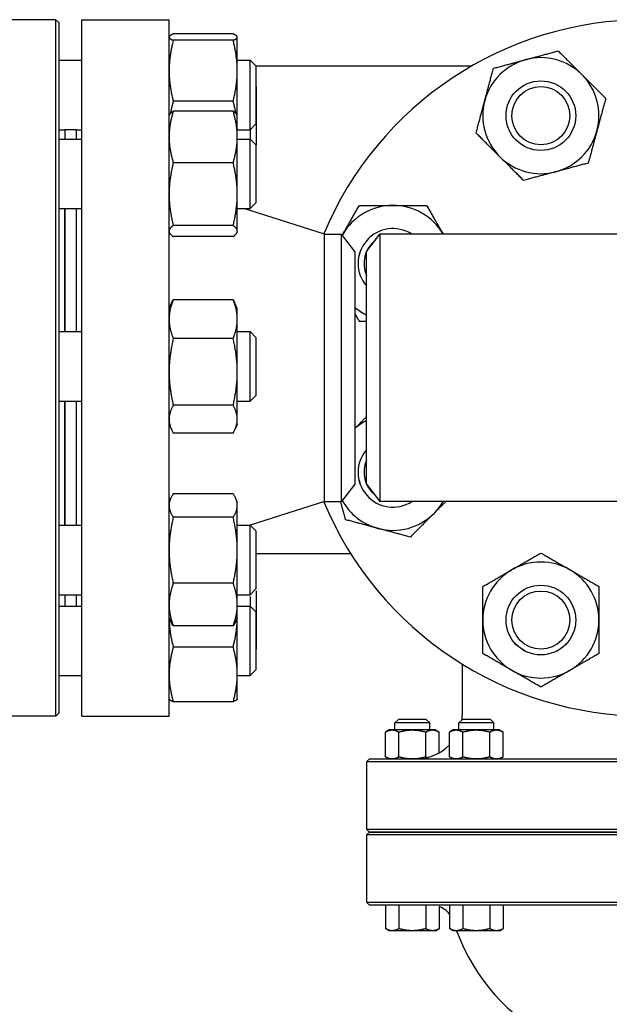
# Model space of a CAD drawing. Header units: inches. Extents: x 18 to 846, y -44 to 561.
# Tile 583 of 637: x 430 to 436, y 509 to 520. Entities that reach past the tile are written whole.
import ezdxf

# ---------------------------------------------------------------- set-up
doc = ezdxf.new("R2010")
doc.units = ezdxf.units.IN
doc.header["$LTSCALE"] = 24
doc.header["$MEASUREMENT"] = 0
doc.layers.add('Visible (ANSI)', color=7, linetype='Continuous', lineweight=30)

msp = doc.modelspace()

# ---------------------------------------------------------------- linework, layer by layer
at = {"layer": 'Visible (ANSI)'}
for p, q in [((430.08468, 519.83668), (429.17843, 519.83668)), ((430.08468, 512.33668), (430.08468, 519.83668)), ((430.11593, 519.80543), (430.08468, 519.83668)), ((430.11593, 519.80543), (430.11593, 512.36793)), ((430.36343, 512.33668), (430.36343, 519.83668)), ((430.36343, 519.83668), (431.30343, 519.83668)), ((431.30343, 512.33668), (431.30343, 519.83668)), ((431.30343, 519.65164), (431.30475, 519.65448)), ((431.99234, 519.68307), (431.34852, 519.68307)), ((432.03743, 519.65164), (432.03611, 519.65448)), ((432.03743, 519.64882), (432.03743, 519.65164)), ((432.03743, 519.28636), (432.03743, 519.64882)), ((431.99234, 519.61457), (431.34852, 519.61457)), ((430.11593, 519.40164), (430.36343, 519.40164)), ((432.03743, 519.40164), (432.17593, 519.40164)), ((432.17593, 518.65164), (432.17593, 519.40164)), ((432.23843, 519.33914), (432.17593, 519.40164)), ((432.23843, 519.33914), (432.23843, 518.71414)), ((434.5576, 519.33668), (432.23843, 519.33668)), ((432.03743, 518.80144), (432.03743, 519.28636)), ((432.24093, 519.11539), (432.23843, 519.11789)), ((432.24093, 519.11539), (432.24093, 518.49039)), ((431.99234, 518.95815), (431.34852, 518.95815)), ((431.30343, 518.80144), (431.30753, 518.81023)), ((431.99234, 518.85266), (431.34852, 518.85266)), ((432.03743, 518.80144), (432.03333, 518.81023)), ((432.03743, 518.57444), (432.03743, 518.80144)), ((432.23843, 518.71414), (432.17593, 518.65164)), ((430.11593, 518.65164), (430.18343, 518.65164)), ((430.18343, 518.65168), (430.18343, 518.55144)), ((430.30343, 518.65168), (430.18343, 518.65168)), ((430.30343, 518.65168), (430.30343, 518.55144)), ((430.30343, 518.65164), (430.36343, 518.65164)), ((432.03743, 518.65164), (432.17593, 518.65164)), ((432.17843, 518.54894), (432.17843, 518.65414)), ((430.11593, 518.55144), (430.36343, 518.55144)), ((432.03743, 517.95811), (432.03743, 518.57444)), ((432.03743, 518.55144), (432.17593, 518.55144)), ((432.17593, 517.80144), (432.17593, 518.55144)), ((432.23843, 518.48894), (432.17593, 518.55144)), ((432.24093, 518.49039), (432.23843, 518.48789)), ((432.23843, 518.48894), (432.23843, 517.86394)), ((431.99234, 518.29622), (431.34852, 518.29622)), ((432.03743, 517.56011), (432.03743, 517.95811)), ((432.23843, 517.86394), (432.17593, 517.80144)), ((430.11593, 517.80144), (430.36343, 517.80144)), ((430.17843, 517.80144), (430.17843, 516.47708)), ((430.18343, 517.80144), (430.18343, 516.47708)), ((430.30343, 517.80144), (430.30343, 516.47708)), ((432.03743, 517.80144), (432.17593, 517.80144)), ((432.97676, 517.52668), (432.10929, 517.80144)), ((431.30343, 517.55144), (431.30753, 517.54265)), ((431.99234, 517.62), (431.34852, 517.62)), ((432.03743, 517.55144), (432.03333, 517.54265)), ((432.03743, 517.55144), (432.03743, 517.56011)), ((432.97676, 514.64668), (432.97676, 517.52668)), ((432.97676, 517.52668), (433.15956, 517.52668)), ((433.15956, 514.64668), (433.15956, 517.52668)), ((433.30343, 517.33918), (433.15956, 517.52668)), ((433.42843, 517.33918), (433.5723, 517.52668)), ((433.5723, 517.52668), (433.5723, 514.64668)), ((439.28456, 517.52668), (433.5723, 517.52668)), ((431.99234, 517.50022), (431.34852, 517.50022)), ((433.30343, 517.33918), (433.30343, 514.83418)), ((433.42843, 514.83418), (433.42843, 517.33918)), ((431.30343, 516.72708), (431.3324, 516.78922)), ((431.99234, 516.82051), (431.34852, 516.82051)), ((432.03743, 516.72708), (432.00845, 516.78922)), ((432.03743, 516.61125), (432.03743, 516.72708)), ((432.03743, 516.04277), (432.03743, 516.61125)), ((430.11593, 516.47708), (430.36343, 516.47708)), ((432.03743, 516.47708), (432.17593, 516.47708)), ((432.17593, 515.72708), (432.17593, 516.47708)), ((432.23843, 516.41458), (432.17593, 516.47708)), ((431.99234, 516.40198), (431.34852, 516.40198)), ((432.23843, 516.41458), (432.23843, 515.78958)), ((432.03743, 515.5336), (432.03743, 516.04277)), ((430.11593, 515.72708), (430.36343, 515.72708)), ((430.17843, 515.72708), (430.17843, 514.39371)), ((430.18343, 515.72708), (430.18343, 514.39371)), ((430.30343, 515.72708), (430.30343, 514.39371)), ((432.03743, 515.72708), (432.17593, 515.72708)), ((432.23843, 515.78958), (432.17593, 515.72708)), ((431.99234, 515.68355), (431.34852, 515.68355)), ((432.03743, 515.47708), (432.03743, 515.5336)), ((431.30343, 515.47708), (431.3324, 515.41495)), ((432.03743, 515.47708), (432.00845, 515.41495)), ((431.99234, 515.38365), (431.34852, 515.38365)), ((433.30343, 514.83418), (433.15956, 514.64668)), ((433.42843, 514.83418), (433.5723, 514.64668)), ((431.30343, 514.64371), (431.32302, 514.68573)), ((431.99234, 514.73039), (431.34852, 514.73039)), ((432.03743, 514.64371), (432.01783, 514.68573)), ((432.03743, 514.60433), (432.03743, 514.64371)), ((432.03743, 514.12244), (432.03743, 514.60433)), ((432.97676, 514.64668), (432.17644, 514.39319)), ((432.97676, 514.64668), (433.15956, 514.64668)), ((439.28456, 514.64668), (433.5723, 514.64668)), ((431.99234, 514.47828), (431.34852, 514.47828)), ((430.11593, 514.39371), (430.36343, 514.39371)), ((432.03743, 514.39371), (432.17593, 514.39371)), ((432.17593, 513.64371), (432.17593, 514.39371)), ((432.23843, 514.33121), (432.17593, 514.39371)), ((432.23843, 514.33121), (432.23843, 513.70621)), ((432.03743, 513.53682), (432.03743, 514.12244)), ((432.23843, 514.08668), (433.25628, 514.08668)), ((431.99234, 513.7666), (431.34852, 513.7666)), ((432.23843, 513.70621), (432.17593, 513.64371)), ((430.11593, 513.64371), (430.36343, 513.64371)), ((430.18343, 513.64371), (430.18343, 513.52172)), ((430.30343, 513.64371), (430.30343, 513.52172)), ((432.03743, 513.64371), (432.17593, 513.64371)), ((432.17843, 513.51922), (432.17843, 513.62443)), ((432.24093, 513.68298), (432.23843, 513.68548)), ((432.24093, 513.68298), (432.24093, 513.05798)), ((430.11593, 513.52172), (430.36343, 513.52172)), ((432.03743, 513.39371), (432.03743, 513.53682)), ((432.03743, 513.52172), (432.17593, 513.52172)), ((432.17593, 512.77172), (432.17593, 513.52172)), ((432.23843, 513.45922), (432.17593, 513.52172)), ((431.30343, 513.39371), (431.32302, 513.35169)), ((432.03743, 513.39371), (432.01783, 513.35169)), ((432.03743, 512.78426), (432.03743, 513.39371)), ((432.23843, 513.45922), (432.23843, 512.83422)), ((431.99234, 513.30703), (431.34852, 513.30703)), ((431.99234, 513.07823), (431.34852, 513.07823)), ((432.24093, 513.05798), (432.23843, 513.05548)), ((434.45992, 512.37408), (434.45992, 512.8949)), ((430.11593, 512.77172), (430.36343, 512.77172)), ((432.03743, 512.52172), (432.03743, 512.78426)), ((432.03743, 512.77172), (432.17593, 512.77172)), ((432.23843, 512.83422), (432.17593, 512.77172)), ((431.30343, 512.52172), (431.30475, 512.51889)), ((431.99234, 512.4903), (431.34852, 512.4903)), ((432.03743, 512.52172), (432.03611, 512.51889)), ((430.08468, 512.33668), (429.17843, 512.33668)), ((430.11593, 512.36793), (430.08468, 512.33668)), ((430.36343, 512.33668), (431.30343, 512.33668)), ((433.7703, 512.29928), (433.73305, 512.26203)), ((434.10805, 512.26203), (433.73305, 512.26203)), ((433.73305, 512.18658), (433.73305, 512.26203)), ((434.0708, 512.29928), (433.7703, 512.29928)), ((434.0708, 512.29928), (434.10805, 512.26203)), ((434.10805, 512.18658), (434.10805, 512.26203)), ((434.45928, 512.29928), (434.42203, 512.26203)), ((434.79703, 512.26203), (434.42203, 512.26203)), ((434.42203, 512.18658), (434.42203, 512.26203)), ((434.75978, 512.29928), (434.45928, 512.29928)), ((434.75978, 512.29928), (434.79703, 512.26203)), ((434.79703, 512.18658), (434.79703, 512.26203)), ((433.67055, 512.18658), (433.63188, 512.16426)), ((433.63188, 511.89641), (433.63188, 512.16426)), ((433.70405, 512.18658), (433.67055, 512.18658)), ((433.92055, 512.18658), (433.70405, 512.18658)), ((433.77622, 511.89641), (433.77622, 512.16426)), ((434.13706, 512.18658), (433.92055, 512.18658)), ((434.06489, 511.89641), (434.06489, 512.16426)), ((434.17055, 512.18658), (434.13706, 512.18658)), ((434.17055, 512.18658), (434.20923, 512.16426)), ((434.20923, 511.94067), (434.20923, 512.16426)), ((434.35953, 512.18658), (434.32086, 512.16426)), ((434.32086, 511.89641), (434.32086, 512.16426)), ((434.39302, 512.18658), (434.35953, 512.18658)), ((434.60953, 512.18658), (434.39302, 512.18658)), ((434.46519, 511.89641), (434.46519, 512.16426)), ((434.82604, 512.18658), (434.60953, 512.18658)), ((434.75387, 511.89641), (434.75387, 512.16426)), ((434.85953, 512.18658), (434.82604, 512.18658)), ((434.85953, 512.18658), (434.89821, 512.16426)), ((434.89821, 511.89641), (434.89821, 512.16426)), ((433.45968, 511.87408), (433.42843, 511.84283)), ((433.48622, 511.84283), (433.42843, 511.84283)), ((433.42843, 511.84283), (433.42843, 511.11793)), ((433.45968, 511.87408), (433.51731, 511.87408)), ((435.05092, 511.84283), (433.48622, 511.84283)), ((433.51731, 511.87408), (435.05378, 511.87408)), ((433.67055, 511.87408), (433.63188, 511.89641)), ((434.35953, 511.87408), (434.32086, 511.89641)), ((434.85953, 511.87408), (434.89821, 511.89641)), ((437.80594, 511.84283), (435.05092, 511.84283)), ((435.05378, 511.87408), (437.80308, 511.87408)), ((433.42843, 511.11793), (433.48622, 511.11793)), ((433.45968, 511.08668), (433.42843, 511.11793)), ((433.45968, 511.08668), (433.42843, 511.05543)), ((433.48622, 511.05543), (433.42843, 511.05543)), ((433.42843, 511.05543), (433.42843, 510.33053)), ((433.51731, 511.08668), (433.45968, 511.08668)), ((433.45968, 511.08668), (433.51731, 511.08668)), ((433.48622, 511.11793), (435.05092, 511.11793)), ((435.05092, 511.05543), (433.48622, 511.05543)), ((435.05378, 511.08668), (433.51731, 511.08668)), ((433.51731, 511.08668), (435.05378, 511.08668)), ((435.05092, 511.11793), (437.80594, 511.11793)), ((437.80594, 511.05543), (435.05092, 511.05543)), ((437.80308, 511.08668), (435.05378, 511.08668)), ((435.05378, 511.08668), (437.80308, 511.08668)), ((433.42843, 510.33053), (433.48622, 510.33053)), ((433.45968, 510.29928), (433.42843, 510.33053)), ((433.48622, 510.33053), (435.05092, 510.33053)), ((435.05092, 510.33053), (437.80594, 510.33053)), ((433.51731, 510.29928), (433.45968, 510.29928)), ((435.05378, 510.29928), (433.51731, 510.29928)), ((433.63188, 510.29928), (433.63188, 510.04661)), ((433.77622, 510.29928), (433.77622, 510.04661)), ((434.06489, 510.29928), (434.06489, 510.04661)), ((434.20923, 510.28418), (434.20923, 510.04661)), ((434.32086, 510.29928), (434.32086, 510.04661)), ((434.46519, 510.29928), (434.46519, 510.04661)), ((434.75387, 510.29928), (434.75387, 510.04661)), ((434.89821, 510.29928), (434.89821, 510.04661)), ((437.80308, 510.29928), (435.05378, 510.29928)), ((433.67055, 510.02428), (433.63188, 510.04661)), ((433.70405, 510.02428), (433.67055, 510.02428)), ((433.92055, 510.02428), (433.70405, 510.02428)), ((434.13706, 510.02428), (433.92055, 510.02428)), ((434.17055, 510.02428), (434.13706, 510.02428)), ((434.17055, 510.02428), (434.20923, 510.04661)), ((434.35953, 510.02428), (434.32086, 510.04661)), ((434.39302, 510.02428), (434.35953, 510.02428)), ((434.60953, 510.02428), (434.39302, 510.02428)), ((434.82604, 510.02428), (434.60953, 510.02428)), ((434.85953, 510.02428), (434.82604, 510.02428)), ((434.85953, 510.02428), (434.89821, 510.04661))]:
    msp.add_line(p, q, dxfattribs=at)
for centre, radius in [((435.30334, 518.80289), 0.37513), ((435.30334, 518.80289), 0.375), ((435.30334, 518.80289), 0.3125), ((435.30334, 513.37048), 0.37513), ((435.30334, 513.37048), 0.375), ((435.30334, 513.37048), 0.3125)]:
    msp.add_circle(centre, radius, dxfattribs=at)
for centre, radius, start, end in [((436.42843, 516.08668), 3.75, 22.631841, 157.368159), ((435.30334, 518.80289), 0.625, 105, 165), ((435.30334, 518.80289), 0.625, 45, 105), ((435.30334, 518.80289), 0.625, 345, 45), ((435.30334, 518.80289), 0.625, 165, 225), ((435.30334, 518.80289), 0.625, 285, 345), ((435.30334, 518.80289), 0.625, 225, 285), ((433.71222, 517.21177), 0.625, 90, 150), ((433.71222, 517.21177), 0.625, 30.255516, 90), ((433.71222, 517.21177), 0.625, 150, 150.75405), ((433.71222, 517.21177), 0.37513, 57.085092, 220.840842), ((433.71222, 517.21177), 0.375, 57.114984, 220.818462), ((433.71222, 517.21177), 0.3125, 128.121797, 204.750248), ((433.71222, 517.21177), 0.625, 229.150779, 242.994844), ((433.71222, 514.96159), 0.625, 117.005156, 130.849221), ((433.71222, 514.96159), 0.37513, 139.159158, 302.914908), ((433.71222, 514.96159), 0.375, 139.181538, 302.885016), ((433.71222, 514.96159), 0.3125, 155.249752, 231.878203), ((436.42843, 516.08668), 3.75, 202.631841, 337.368159), ((433.71222, 514.96159), 0.625, 209.24595, 255), ((433.71222, 514.96159), 0.625, 315, 329.744484), ((433.71222, 514.96159), 0.625, 255, 315), ((435.30334, 513.37048), 0.625, 60, 120), ((435.30334, 513.37048), 0.625, 120, 180), ((435.30334, 513.37048), 0.625, 0, 60), ((435.30334, 513.37048), 0.625, 180, 240), ((435.30334, 513.37048), 0.625, 300, 0), ((435.30334, 513.37048), 0.625, 240, 300), ((433.95992, 512.37408), 0.5, 350.709763, 0), ((433.95992, 512.37408), 0.5, 270, 316.208453), ((434.12365, 510.04928), 0.25, 37.923408, 69.98119), ((436.42843, 510.77172), 2.16535, 200.192895, 242.680684)]:
    msp.add_arc(centre, radius, start, end, dxfattribs=at)
for points, weights in [([(431.34852, 519.68307), (431.30343, 519.66472), (431.30343, 519.64882)], [1, 1.0379548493, 1]), ([(431.30343, 519.64882), (431.30343, 519.63293), (431.34852, 519.61457)], [1, 1.0379548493, 1]), ([(432.03743, 519.64882), (432.03743, 519.66472), (431.99234, 519.68307)], [1, 1.0379548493, 1]), ([(431.99234, 519.61457), (432.03743, 519.63293), (432.03743, 519.64882)], [1, 1.0379548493, 1]), ([(431.34852, 519.61457), (431.30343, 519.43868), (431.30343, 519.28636)], [1, 1.0379548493, 1]), ([(432.03743, 519.28636), (432.03743, 519.43868), (431.99234, 519.61457)], [1, 1.0379548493, 1]), ([(435.14158, 519.40659), (435.30334, 519.44994), (435.49013, 519.49999)], [1, 1.0379548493, 1]), ([(435.49013, 519.49999), (435.62686, 519.36325), (435.74528, 519.24483)], [1, 1.0379548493, 1]), ([(434.79303, 519.3132), (434.97982, 519.36325), (435.14158, 519.40659)], [1, 1.0379548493, 1]), ([(431.30343, 519.28636), (431.30343, 519.13404), (431.34852, 518.95815)], [1, 1.0379548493, 1]), ([(431.99234, 518.95815), (432.03743, 519.13404), (432.03743, 519.28636)], [1, 1.0379548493, 1]), ([(434.69964, 518.96465), (434.74298, 519.12641), (434.79303, 519.3132)], [1, 1.0379548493, 1]), ([(435.74528, 519.24483), (435.8637, 519.12641), (436.00044, 518.98968)], [1, 1.0379548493, 1]), ([(431.34852, 518.95815), (431.32865, 518.88873), (431.31774, 518.82567)], [1, 1.01637573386, 1.01862074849]), ([(432.02312, 518.82567), (432.01221, 518.88873), (431.99234, 518.95815)], [1.01862074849, 1.01637573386, 1]), ([(434.60624, 518.6161), (434.65629, 518.80289), (434.69964, 518.96465)], [1, 1.0379548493, 1]), ([(436.00044, 518.98968), (435.95039, 518.80289), (435.90704, 518.64113)], [1, 1.0379548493, 1]), ([(431.34852, 518.85266), (431.30343, 518.70356), (431.30343, 518.57444)], [1, 1.0379548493, 1]), ([(431.30753, 518.81023), (431.31678, 518.83007), (431.34852, 518.85266)], [1.01605944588, 1.02641891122, 1]), ([(432.03743, 518.57444), (432.03743, 518.70356), (431.99234, 518.85266)], [1, 1.0379548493, 1]), ([(431.99234, 518.85266), (432.02408, 518.83007), (432.03333, 518.81023)], [1, 1.02641891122, 1.01605944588]), ([(434.8614, 518.36095), (434.74298, 518.47936), (434.60624, 518.6161)], [1, 1.0379548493, 1]), ([(435.90704, 518.64113), (435.8637, 518.47936), (435.81365, 518.29258)], [1, 1.0379548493, 1]), ([(431.30343, 518.57444), (431.30343, 518.44532), (431.34852, 518.29622)], [1, 1.0379548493, 1]), ([(431.99234, 518.29622), (432.03743, 518.44532), (432.03743, 518.57444)], [1, 1.0379548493, 1]), ([(431.34852, 518.29622), (431.30343, 518.11503), (431.30343, 517.95811)], [1, 1.0379548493, 1]), ([(432.03743, 517.95811), (432.03743, 518.11503), (431.99234, 518.29622)], [1, 1.0379548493, 1]), ([(435.11655, 518.10579), (434.97982, 518.24253), (434.8614, 518.36095)], [1, 1.0379548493, 1]), ([(435.81365, 518.29258), (435.62686, 518.24253), (435.4651, 518.19918)], [1, 1.0379548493, 1]), ([(435.4651, 518.19918), (435.30334, 518.15584), (435.11655, 518.10579)], [1, 1.0379548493, 1]), ([(431.30343, 517.95811), (431.30343, 517.80119), (431.34852, 517.62)], [1, 1.0379548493, 1]), ([(431.99234, 517.62), (432.03743, 517.80119), (432.03743, 517.95811)], [1, 1.0379548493, 1]), ([(433.17096, 517.52427), (433.25469, 517.6693), (433.35138, 517.83677)], [1, 1.0379548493, 1]), ([(433.35138, 517.83677), (433.54475, 517.83677), (433.71222, 517.83677)], [1, 1.0379548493, 1]), ([(433.71222, 517.83677), (433.87969, 517.83677), (434.07307, 517.83677)], [1, 1.0379548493, 1]), ([(434.07307, 517.83677), (434.16901, 517.6706), (434.2521, 517.52668)], [1, 1.03765085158, 1.00060312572]), ([(431.34852, 517.62), (431.30343, 517.5879), (431.30343, 517.56011)], [1, 1.0379548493, 1]), ([(431.30343, 517.56011), (431.30343, 517.53231), (431.34852, 517.50022)], [1, 1.0379548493, 1]), ([(432.03743, 517.56011), (432.03743, 517.5879), (431.99234, 517.62)], [1, 1.0379548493, 1]), ([(431.99234, 517.50022), (432.03743, 517.53231), (432.03743, 517.56011)], [1, 1.0379548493, 1]), ([(433.16686, 517.51717), (433.16891, 517.52072), (433.17096, 517.52427)], [1.00175027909, 1.00089630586, 1]), ([(431.34852, 516.82051), (431.30343, 516.70837), (431.30343, 516.61125)], [1, 1.0379548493, 1]), ([(431.3324, 516.78922), (431.33952, 516.80448), (431.34852, 516.82051)], [1.01185114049, 1.00734821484, 1]), ([(432.03743, 516.61125), (432.03743, 516.70837), (431.99234, 516.82051)], [1, 1.0379548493, 1]), ([(431.99234, 516.82051), (432.00134, 516.80448), (432.00845, 516.78922)], [1, 1.00734821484, 1.01185114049]), ([(431.30343, 516.61125), (431.30343, 516.51413), (431.34852, 516.40198)], [1, 1.0379548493, 1]), ([(431.99234, 516.40198), (432.03743, 516.51413), (432.03743, 516.61125)], [1, 1.0379548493, 1]), ([(433.35138, 516.58677), (433.32667, 516.62957), (433.30343, 516.66982)], [1, 1.00943286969, 1.01417706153]), ([(433.42843, 516.58677), (433.39087, 516.58677), (433.35138, 516.58677)], [1.01206453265, 1.00752365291, 1]), ([(431.34852, 516.40198), (431.30343, 516.20948), (431.30343, 516.04277)], [1, 1.0379548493, 1]), ([(432.03743, 516.04277), (432.03743, 516.20948), (431.99234, 516.40198)], [1, 1.0379548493, 1]), ([(431.30343, 516.04277), (431.30343, 515.87605), (431.34852, 515.68355)], [1, 1.0379548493, 1]), ([(431.99234, 515.68355), (432.03743, 515.87605), (432.03743, 516.04277)], [1, 1.0379548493, 1]), ([(431.34852, 515.68355), (431.30343, 515.60319), (431.30343, 515.5336)], [1, 1.0379548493, 1]), ([(432.03743, 515.5336), (432.03743, 515.60319), (431.99234, 515.68355)], [1, 1.0379548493, 1]), ([(431.30343, 515.5336), (431.30343, 515.46401), (431.34852, 515.38365)], [1, 1.0379548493, 1]), ([(431.99234, 515.38365), (432.03743, 515.46401), (432.03743, 515.5336)], [1, 1.0379548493, 1]), ([(433.30343, 515.43668), (433.36413, 515.49739), (433.42843, 515.56168)], [1.00888345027, 1.0228277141, 1.01750875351]), ([(431.34852, 514.73039), (431.30343, 514.66283), (431.30343, 514.60433)], [1, 1.0379548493, 1]), ([(432.03743, 514.60433), (432.03743, 514.66283), (431.99234, 514.73039)], [1, 1.0379548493, 1]), ([(431.30343, 514.60433), (431.30343, 514.54583), (431.34852, 514.47828)], [1, 1.0379548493, 1]), ([(431.99234, 514.47828), (432.03743, 514.54583), (432.03743, 514.60433)], [1, 1.0379548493, 1]), ([(433.20191, 514.45128), (433.17426, 514.55448), (433.14956, 514.64668)], [1, 1.02061936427, 1.01883536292]), ([(434.2812, 514.64668), (434.21642, 514.58191), (434.15416, 514.51965)], [1.01895693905, 1.01960093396, 1]), ([(431.34852, 514.47828), (431.30343, 514.28759), (431.30343, 514.12244)], [1, 1.0379548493, 1]), ([(432.03743, 514.12244), (432.03743, 514.28759), (431.99234, 514.47828)], [1, 1.0379548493, 1]), ([(433.55046, 514.35789), (433.3887, 514.40123), (433.20191, 514.45128)], [1, 1.0379548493, 1]), ([(434.15416, 514.51965), (434.03575, 514.40123), (433.89901, 514.2645)], [1, 1.0379548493, 1]), ([(433.89901, 514.2645), (433.71222, 514.31455), (433.55046, 514.35789)], [1, 1.0379548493, 1]), ([(431.30343, 514.12244), (431.30343, 513.9573), (431.34852, 513.7666)], [1, 1.0379548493, 1]), ([(431.99234, 513.7666), (432.03743, 513.9573), (432.03743, 514.12244)], [1, 1.0379548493, 1]), ([(434.99084, 513.91174), (435.13587, 513.99548), (435.30334, 514.09216)], [1, 1.0379548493, 1]), ([(435.30334, 514.09216), (435.47081, 513.99548), (435.61584, 513.91174)], [1, 1.0379548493, 1]), ([(434.67834, 513.73132), (434.84581, 513.82801), (434.99084, 513.91174)], [1, 1.0379548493, 1]), ([(435.61584, 513.91174), (435.76087, 513.82801), (435.92834, 513.73132)], [1, 1.0379548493, 1]), ([(431.34852, 513.7666), (431.30343, 513.64346), (431.30343, 513.53682)], [1, 1.0379548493, 1]), ([(432.03743, 513.53682), (432.03743, 513.64346), (431.99234, 513.7666)], [1, 1.0379548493, 1]), ([(434.67834, 513.37048), (434.67834, 513.53795), (434.67834, 513.73132)], [1, 1.0379548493, 1]), ([(435.92834, 513.73132), (435.92834, 513.53795), (435.92834, 513.37048)], [1, 1.0379548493, 1]), ([(431.30343, 513.53682), (431.30343, 513.43017), (431.34852, 513.30703)], [1, 1.0379548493, 1]), ([(431.99234, 513.30703), (432.03743, 513.43017), (432.03743, 513.53682)], [1, 1.0379548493, 1]), ([(431.3035, 513.39355), (431.30521, 513.24719), (431.34852, 513.07823)], [1.00297312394, 1.03640500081, 1]), ([(431.99234, 513.07823), (432.03565, 513.24719), (432.03735, 513.39355)], [1, 1.03640500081, 1.00297312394]), ([(431.34852, 513.30703), (431.33303, 513.33024), (431.32302, 513.35169)], [1, 1.01272235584, 1.01691571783]), ([(432.01783, 513.35169), (432.00783, 513.33024), (431.99234, 513.30703)], [1.01691571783, 1.01272235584, 1]), ([(434.67834, 513.00963), (434.67834, 513.20301), (434.67834, 513.37048)], [1, 1.0379548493, 1]), ([(435.92834, 513.37048), (435.92834, 513.20301), (435.92834, 513.00963)], [1, 1.0379548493, 1]), ([(431.34852, 513.07823), (431.30343, 512.92069), (431.30343, 512.78426)], [1, 1.0379548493, 1]), ([(432.03743, 512.78426), (432.03743, 512.92069), (431.99234, 513.07823)], [1, 1.0379548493, 1]), ([(434.99084, 512.82921), (434.84581, 512.91295), (434.67834, 513.00963)], [1, 1.0379548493, 1]), ([(435.92834, 513.00963), (435.76087, 512.91295), (435.61584, 512.82921)], [1, 1.0379548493, 1]), ([(431.30343, 512.78426), (431.30343, 512.64783), (431.34852, 512.4903)], [1, 1.0379548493, 1]), ([(431.99234, 512.4903), (432.03743, 512.64783), (432.03743, 512.78426)], [1, 1.0379548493, 1]), ([(435.30334, 512.64879), (435.13587, 512.74548), (434.99084, 512.82921)], [1, 1.0379548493, 1]), ([(435.61584, 512.82921), (435.47081, 512.74548), (435.30334, 512.64879)], [1, 1.0379548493, 1]), ([(431.34852, 512.4903), (431.31095, 512.50559), (431.30475, 512.51889)], [1, 1.03142165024, 1.01081726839]), ([(432.03611, 512.51889), (432.0299, 512.50559), (431.99234, 512.4903)], [1.01081726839, 1.03142165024, 1]), ([(433.63188, 512.16426), (433.67055, 512.18658), (433.70405, 512.18658)], [1.01001874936, 1.04314139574, 1]), ([(433.70405, 512.18658), (433.73754, 512.18658), (433.77622, 512.16426)], [1, 1.04314139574, 1.01001874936]), ([(433.77622, 512.16426), (433.85357, 512.18658), (433.92055, 512.18658)], [1.01001874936, 1.04314139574, 1]), ([(433.92055, 512.18658), (433.98754, 512.18658), (434.06489, 512.16426)], [1, 1.04314139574, 1.01001874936]), ([(434.06489, 512.16426), (434.10357, 512.18658), (434.13706, 512.18658)], [1.01001874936, 1.04314139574, 1]), ([(434.13706, 512.18658), (434.17055, 512.18658), (434.20923, 512.16426)], [1, 1.04314139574, 1.01001874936]), ([(434.32086, 512.16426), (434.35953, 512.18658), (434.39302, 512.18658)], [1.01001874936, 1.04314139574, 1]), ([(434.39302, 512.18658), (434.42652, 512.18658), (434.46519, 512.16426)], [1, 1.04314139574, 1.01001874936]), ([(434.46519, 512.16426), (434.54254, 512.18658), (434.60953, 512.18658)], [1.01001874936, 1.04314139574, 1]), ([(434.60953, 512.18658), (434.67652, 512.18658), (434.75387, 512.16426)], [1, 1.04314139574, 1.01001874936]), ([(434.75387, 512.16426), (434.79254, 512.18658), (434.82604, 512.18658)], [1.01001874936, 1.04314139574, 1]), ([(434.82604, 512.18658), (434.85953, 512.18658), (434.89821, 512.16426)], [1, 1.04314139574, 1.01001874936]), ([(433.70405, 511.87408), (433.67055, 511.87408), (433.63188, 511.89641)], [1, 1.04314139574, 1.01001874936]), ([(433.77622, 511.89641), (433.73754, 511.87408), (433.70405, 511.87408)], [1.01001874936, 1.04314139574, 1]), ([(433.92055, 511.87408), (433.85357, 511.87408), (433.77622, 511.89641)], [1, 1.04314139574, 1.01001874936]), ([(434.06489, 511.89641), (433.98754, 511.87408), (433.92055, 511.87408)], [1.01001874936, 1.04314139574, 1]), ([(434.07958, 511.88861), (434.07241, 511.89207), (434.06489, 511.89641)], [1.01983175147, 1.01629387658, 1.01001874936]), ([(434.39302, 511.87408), (434.35953, 511.87408), (434.32086, 511.89641)], [1, 1.04314139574, 1.01001874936]), ([(434.46519, 511.89641), (434.42652, 511.87408), (434.39302, 511.87408)], [1.01001874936, 1.04314139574, 1]), ([(434.60953, 511.87408), (434.54254, 511.87408), (434.46519, 511.89641)], [1, 1.04314139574, 1.01001874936]), ([(434.75387, 511.89641), (434.67652, 511.87408), (434.60953, 511.87408)], [1.01001874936, 1.04314139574, 1]), ([(434.82604, 511.87408), (434.79254, 511.87408), (434.75387, 511.89641)], [1, 1.04314139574, 1.01001874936]), ([(434.89821, 511.89641), (434.85953, 511.87408), (434.82604, 511.87408)], [1.01001874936, 1.04314139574, 1]), ([(433.70405, 510.02428), (433.67055, 510.02428), (433.63188, 510.04661)], [1, 1.04314139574, 1.01001874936]), ([(433.77622, 510.04661), (433.73754, 510.02428), (433.70405, 510.02428)], [1.01001874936, 1.04314139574, 1]), ([(433.92055, 510.02428), (433.85357, 510.02428), (433.77622, 510.04661)], [1, 1.04314139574, 1.01001874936]), ([(434.06489, 510.04661), (433.98754, 510.02428), (433.92055, 510.02428)], [1.01001874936, 1.04314139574, 1]), ([(434.13706, 510.02428), (434.10357, 510.02428), (434.06489, 510.04661)], [1, 1.04314139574, 1.01001874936]), ([(434.20923, 510.04661), (434.17055, 510.02428), (434.13706, 510.02428)], [1.01001874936, 1.04314139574, 1]), ([(434.39302, 510.02428), (434.35953, 510.02428), (434.32086, 510.04661)], [1, 1.04314139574, 1.01001874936]), ([(434.46519, 510.04661), (434.42652, 510.02428), (434.39302, 510.02428)], [1.01001874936, 1.04314139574, 1]), ([(434.60953, 510.02428), (434.54254, 510.02428), (434.46519, 510.04661)], [1, 1.04314139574, 1.01001874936]), ([(434.75387, 510.04661), (434.67652, 510.02428), (434.60953, 510.02428)], [1.01001874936, 1.04314139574, 1]), ([(434.82604, 510.02428), (434.79254, 510.02428), (434.75387, 510.04661)], [1, 1.04314139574, 1.01001874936]), ([(434.89821, 510.04661), (434.85953, 510.02428), (434.82604, 510.02428)], [1.01001874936, 1.04314139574, 1])]:
    msp.add_rational_spline(points, weights, degree=2, dxfattribs=at)

doc.saveas('drawing.dxf')
